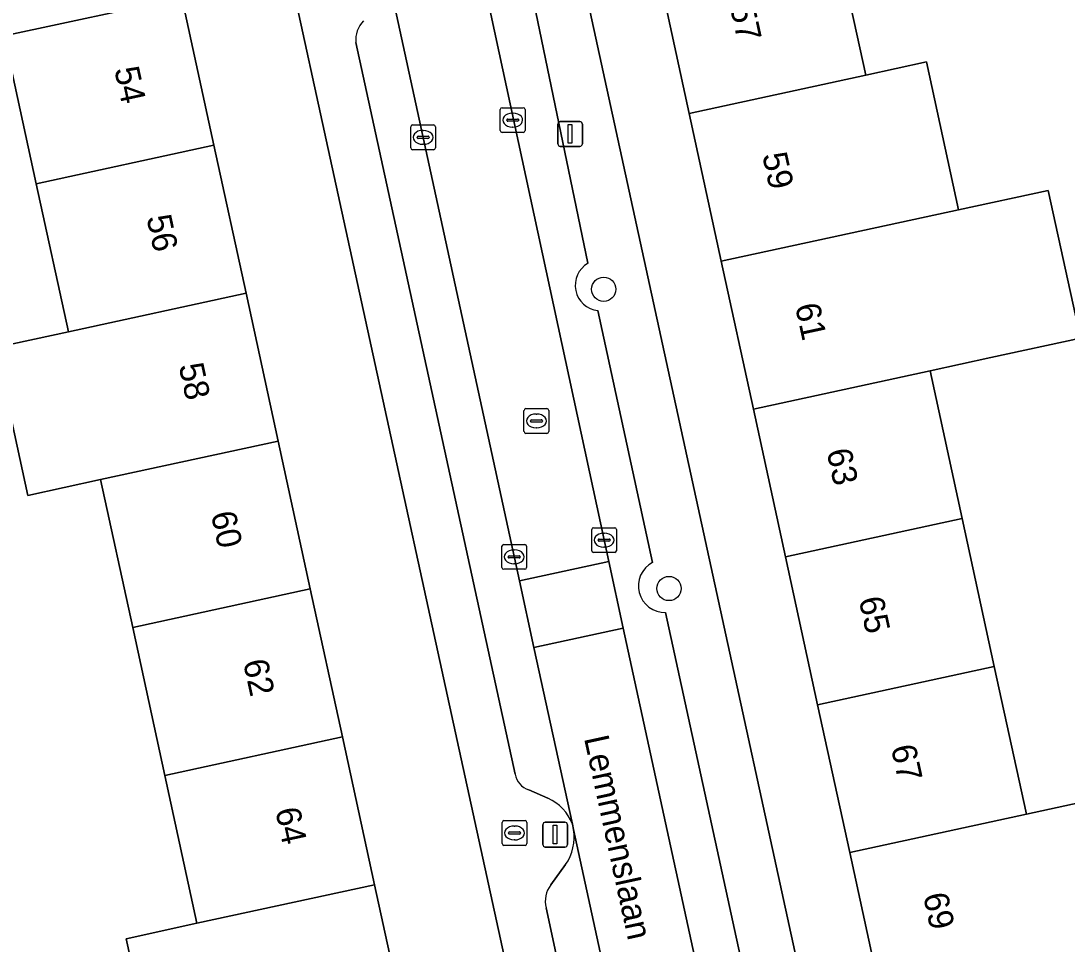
# Model space of a CAD drawing. Extents: x 159053 to 160042, y 380449 to 381423.
# Drawn here: x 159742.82 to 159785.02, y 380935.92 to 380973.17 of the extents above; entities that cross this region are included whole.
import ezdxf

# ---------------------------------------------------------------- set-up
doc = ezdxf.new("R2010")
doc.units = 0
for name, color, linetype in [('IMGEO_Boom', 7, 'Continuous'), ('IMGEO_Brandkraan', 7, 'Continuous'), ('IMGEO_Erf', 7, 'Continuous'), ('IMGEO_Kolk', 7, 'Continuous'), ('IMGEO_Lichtmast', 7, 'Continuous'), ('IMGEO_Openbare_ruimte_label', 7, 'Continuous'), ('IMGEO_Pand', 7, 'Continuous'), ('IMGEO_Pand_nummerreeks', 7, 'Continuous'), ('IMGEO_Parkeervlak_open', 7, 'Continuous'), ('IMGEO_Rijbaan_lokaal_open', 7, 'Continuous'), ('IMGEO_Rioolput', 7, 'Continuous'), ('IMGEO_Voetpad_open', 7, 'Continuous')]:
    doc.layers.add(name, color=color, linetype=linetype)

msp = doc.modelspace()

# ---------------------------------------------------------------- linework, layer by layer
at = {"layer": 'IMGEO_Boom'}
for centre in [(159766.333, 380962.345), (159768.963, 380950.269)]:
    msp.add_circle(centre, 0.489, dxfattribs=at)
at = {"layer": 'IMGEO_Brandkraan'}
for p, q in [((159762.232, 380939.98), (159762.232, 380940.832)), ((159762.307, 380940.906), (159763.159, 380940.906)), ((159762.72, 380940.686), (159762.745, 380940.686)), ((159763.233, 380940.832), (159763.233, 380939.98)), ((159762.491, 380940.4), (159762.491, 380940.412)), ((159762.929, 380940.363), (159762.531, 380940.363)), ((159762.534, 380940.449), (159762.932, 380940.449)), ((159762.975, 380940.412), (159762.975, 380940.4)), ((159763.159, 380939.906), (159762.307, 380939.906)), ((159762.743, 380940.126), (159762.718, 380940.126))]:
    msp.add_line(p, q, dxfattribs=at)
for points in [[(159762.232, 380939.98), (159762.232, 380940.832)], [(159762.307, 380940.906), (159763.159, 380940.906)], [(159763.233, 380940.832), (159763.233, 380939.98)], [(159763.159, 380939.906), (159762.307, 380939.906)]]:
    msp.add_lwpolyline(points, dxfattribs=at)
for centre, radius, start, end in [((159762.309, 380940.83), 0.0765, 91.552, 178.448), ((159762.309, 380940.83), 0.0765, 91.552, 178.448), ((159763.157, 380940.83), 0.0765, 1.552, 88.448), ((159763.157, 380940.83), 0.0765, 1.552, 88.448), ((159762.531, 380940.409), 0.0403, 85.8775, 175.7526), ((159762.528, 380940.399), 0.0366, 178.938, 274.7102), ((159762.932, 380940.406), 0.043, 264.8664, 352.4533), ((159762.936, 380940.411), 0.0386, 1.7309, 96.639), ((159762.309, 380939.982), 0.0765, 181.552, 268.448), ((159762.309, 380939.982), 0.0765, 181.552, 268.448), ((159763.157, 380939.982), 0.0765, 271.552, 358.448), ((159763.157, 380939.982), 0.0765, 271.552, 358.448)]:
    msp.add_arc(centre, radius, start, end, dxfattribs=at)
for centre, major_axis, ratio, start_param, end_param in [((159762.719, 380940.406), (-0.387, 0.002), 0.722429, 4.712389, 7.853982), ((159762.744, 380940.406), (-0.39, 0.002), 0.717154, 1.570796, 4.712389)]:
    msp.add_ellipse(centre, major_axis=major_axis, ratio=ratio, start_param=start_param, end_param=end_param, dxfattribs=at)
at = {"layer": 'IMGEO_Erf'}
for points in [[(159785.495, 380993.356), (159781.478, 380993.043), (159781.269, 380995.733), (159771.689, 380994.987), (159772.75, 380990.101), (159773.017, 380988.874), (159774.312, 380982.91), (159775.607, 380976.947), (159776.903, 380970.982), (159779.357, 380971.514), (159780.65, 380965.55), (159784.267, 380966.335), (159785.561, 380960.371), (159781.944, 380959.586), (159779.494, 380959.055), (159780.79, 380953.09), (159782.085, 380947.126), (159783.38, 380941.164), (159787.094, 380941.969)], [(159773.665, 380951.545), (159772.37, 380957.51), (159771.074, 380963.473), (159769.779, 380969.437), (159768.483, 380975.402), (159767.188, 380981.365), (159765.892, 380987.33), (159764.565, 380993.44), (159761.527, 380992.896), (159763.76, 380982.861), (159780.956, 380903.896)], [(159749.128, 380992.969), (159746.611, 380992.407), (159745.658, 380992.226), (159745.724, 380991.92), (159745.456, 380991.862), (159746.717, 380986.057), (159748.013, 380980.089), (159749.309, 380974.122), (159750.606, 380968.153), (159751.902, 380962.186), (159753.199, 380956.218), (159754.495, 380950.25), (159755.791, 380944.282), (159757.088, 380938.314), (159758.384, 380932.346), (159759.68, 380926.379), (159760.976, 380920.411), (159762.273, 380914.443), (159763.569, 380908.475), (159764.897, 380902.362), (159767.549, 380902.936), (159768.411, 380903.116)], [(159769.108, 380904.305), (159752.372, 380981.031)], [(159747.613, 380933.639), (159747.069, 380936.14), (159749.923, 380936.76), (159748.627, 380942.727), (159747.33, 380948.695), (159746.034, 380954.663), (159743.095, 380954.025), (159741.799, 380959.992), (159744.737, 380960.63), (159743.441, 380966.598), (159742.145, 380972.566)], [(159781.899, 380903.226), (159784.06, 380903.692), (159782.734, 380909.798), (159781.438, 380915.762), (159780.143, 380921.725), (159778.847, 380927.69), (159777.552, 380933.654), (159776.256, 380939.618), (159774.961, 380945.582), (159773.665, 380951.545)]]:
    msp.add_lwpolyline(points, dxfattribs=at)
at = {"layer": 'IMGEO_Kolk'}
for p, q in [((159762.159, 380968.744), (159762.159, 380969.596)), ((159762.234, 380969.67), (159763.086, 380969.67)), ((159762.647, 380969.45), (159762.672, 380969.45)), ((159763.16, 380969.596), (159763.16, 380968.744)), ((159758.619, 380968.973), (159759.471, 380968.973)), ((159762.418, 380969.164), (159762.418, 380969.176)), ((159762.856, 380969.127), (159762.458, 380969.127)), ((159762.461, 380969.213), (159762.859, 380969.213)), ((159762.902, 380969.176), (159762.902, 380969.164)), ((159758.544, 380968.047), (159758.544, 380968.899)), ((159758.846, 380968.516), (159759.244, 380968.516)), ((159759.032, 380968.753), (159759.057, 380968.753)), ((159759.545, 380968.899), (159759.545, 380968.047)), ((159763.086, 380968.67), (159762.234, 380968.67)), ((159762.67, 380968.89), (159762.645, 380968.89)), ((159758.803, 380968.467), (159758.803, 380968.479)), ((159759.241, 380968.43), (159758.843, 380968.43)), ((159759.055, 380968.193), (159759.03, 380968.193)), ((159759.287, 380968.479), (159759.287, 380968.467)), ((159759.471, 380967.973), (159758.619, 380967.973)), ((159765.846, 380951.795), (159765.846, 380952.647)), ((159765.921, 380952.721), (159766.773, 380952.721)), ((159766.334, 380952.501), (159766.359, 380952.501)), ((159766.847, 380952.647), (159766.847, 380951.795)), ((159762.296, 380952.046), (159763.148, 380952.046)), ((159766.105, 380952.215), (159766.105, 380952.227)), ((159766.543, 380952.178), (159766.145, 380952.178)), ((159766.148, 380952.264), (159766.546, 380952.264)), ((159766.589, 380952.227), (159766.589, 380952.215)), ((159762.221, 380951.12), (159762.221, 380951.972)), ((159762.709, 380951.826), (159762.734, 380951.826)), ((159763.222, 380951.972), (159763.222, 380951.12)), ((159766.773, 380951.721), (159765.921, 380951.721)), ((159766.357, 380951.941), (159766.332, 380951.941)), ((159762.48, 380951.54), (159762.48, 380951.552)), ((159762.918, 380951.503), (159762.52, 380951.503)), ((159762.523, 380951.589), (159762.921, 380951.589)), ((159762.732, 380951.266), (159762.707, 380951.266)), ((159762.964, 380951.552), (159762.964, 380951.54)), ((159763.148, 380951.046), (159762.296, 380951.046))]:
    msp.add_line(p, q, dxfattribs=at)
for points in [[(159762.159, 380968.744), (159762.159, 380969.596)], [(159762.234, 380969.67), (159763.086, 380969.67)], [(159763.16, 380969.596), (159763.16, 380968.744)], [(159758.619, 380968.973), (159759.471, 380968.973)], [(159758.544, 380968.047), (159758.544, 380968.899)], [(159759.545, 380968.899), (159759.545, 380968.047)], [(159763.086, 380968.67), (159762.234, 380968.67)], [(159759.471, 380967.973), (159758.619, 380967.973)], [(159765.846, 380951.795), (159765.846, 380952.647)], [(159765.921, 380952.721), (159766.773, 380952.721)], [(159766.847, 380952.647), (159766.847, 380951.795)], [(159762.296, 380952.046), (159763.148, 380952.046)], [(159762.221, 380951.12), (159762.221, 380951.972)], [(159763.222, 380951.972), (159763.222, 380951.12)], [(159766.773, 380951.721), (159765.921, 380951.721)], [(159763.148, 380951.046), (159762.296, 380951.046)]]:
    msp.add_lwpolyline(points, dxfattribs=at)
for centre, radius, start, end in [((159762.236, 380969.594), 0.0765, 91.552, 178.448), ((159762.236, 380969.594), 0.0765, 91.552, 178.448), ((159763.084, 380969.594), 0.0765, 1.552, 88.448), ((159763.084, 380969.594), 0.0765, 1.552, 88.448), ((159758.621, 380968.897), 0.0765, 91.552, 178.448), ((159758.621, 380968.897), 0.0765, 91.552, 178.448), ((159759.469, 380968.897), 0.0765, 1.552, 88.448), ((159759.469, 380968.897), 0.0765, 1.552, 88.448), ((159762.458, 380969.173), 0.0403, 85.8775, 175.7526), ((159762.455, 380969.163), 0.0366, 178.938, 274.7102), ((159762.859, 380969.17), 0.043, 264.8664, 352.4533), ((159762.863, 380969.175), 0.0386, 1.7309, 96.639), ((159758.843, 380968.476), 0.0403, 85.8775, 175.7526), ((159759.248, 380968.478), 0.0386, 1.7309, 96.639), ((159762.236, 380968.746), 0.0765, 181.552, 268.448), ((159762.236, 380968.746), 0.0765, 181.552, 268.448), ((159763.084, 380968.746), 0.0765, 271.552, 358.448), ((159763.084, 380968.746), 0.0765, 271.552, 358.448), ((159758.84, 380968.466), 0.0366, 178.938, 274.7102), ((159759.244, 380968.473), 0.043, 264.8664, 352.4533), ((159758.621, 380968.049), 0.0765, 181.552, 268.448), ((159758.621, 380968.049), 0.0765, 181.552, 268.448), ((159759.469, 380968.049), 0.0765, 271.552, 358.448), ((159759.469, 380968.049), 0.0765, 271.552, 358.448), ((159765.923, 380952.645), 0.0765, 91.552, 178.448), ((159765.923, 380952.645), 0.0765, 91.552, 178.448), ((159766.771, 380952.645), 0.0765, 1.552, 88.448), ((159766.771, 380952.645), 0.0765, 1.552, 88.448), ((159762.298, 380951.97), 0.0765, 91.552, 178.448), ((159762.298, 380951.97), 0.0765, 91.552, 178.448), ((159763.146, 380951.97), 0.0765, 1.552, 88.448), ((159763.146, 380951.97), 0.0765, 1.552, 88.448), ((159766.145, 380952.224), 0.0403, 85.8775, 175.7526), ((159766.142, 380952.214), 0.0366, 178.938, 274.7102), ((159766.546, 380952.221), 0.043, 264.8664, 352.4533), ((159766.55, 380952.226), 0.0386, 1.7309, 96.639), ((159765.923, 380951.797), 0.0765, 181.552, 268.448), ((159765.923, 380951.797), 0.0765, 181.552, 268.448), ((159766.771, 380951.797), 0.0765, 271.552, 358.448), ((159766.771, 380951.797), 0.0765, 271.552, 358.448), ((159762.52, 380951.549), 0.0403, 85.8775, 175.7526), ((159762.517, 380951.539), 0.0366, 178.938, 274.7102), ((159762.921, 380951.546), 0.043, 264.8664, 352.4533), ((159762.925, 380951.551), 0.0386, 1.7309, 96.639), ((159762.298, 380951.122), 0.0765, 181.552, 268.448), ((159762.298, 380951.122), 0.0765, 181.552, 268.448), ((159763.146, 380951.122), 0.0765, 271.552, 358.448), ((159763.146, 380951.122), 0.0765, 271.552, 358.448)]:
    msp.add_arc(centre, radius, start, end, dxfattribs=at)
for centre, major_axis, ratio, start_param, end_param in [((159762.646, 380969.17), (-0.387, 0.002), 0.722429, 4.712389, 7.853982), ((159762.671, 380969.17), (-0.39, 0.002), 0.717154, 1.570796, 4.712389), ((159759.031, 380968.473), (-0.387, 0.002), 0.722429, 4.712389, 7.853982), ((159759.056, 380968.473), (-0.39, 0.002), 0.717154, 1.570796, 4.712389), ((159766.333, 380952.221), (-0.387, 0.002), 0.722429, 4.712389, 7.853982), ((159766.358, 380952.221), (-0.39, 0.002), 0.717154, 1.570796, 4.712389), ((159762.708, 380951.546), (-0.387, 0.002), 0.722429, 4.712389, 7.853982), ((159762.733, 380951.546), (-0.39, 0.002), 0.717154, 1.570796, 4.712389)]:
    msp.add_ellipse(centre, major_axis=major_axis, ratio=ratio, start_param=start_param, end_param=end_param, dxfattribs=at)
at = {"layer": 'IMGEO_Lichtmast'}
for p, q in [((159764.481, 380968.21), (159764.481, 380969.01)), ((159764.481, 380969.01), (159764.481, 380968.21)), ((159764.581, 380969.11), (159765.371, 380969.11)), ((159765.371, 380969.11), (159764.581, 380969.11)), ((159765.471, 380969.01), (159765.471, 380968.21)), ((159765.471, 380968.21), (159765.471, 380969.01)), ((159765.371, 380968.11), (159764.581, 380968.11)), ((159764.581, 380968.11), (159765.371, 380968.11)), ((159763.876, 380939.939), (159763.876, 380940.739)), ((159763.876, 380940.739), (159763.876, 380939.939)), ((159763.976, 380940.839), (159764.766, 380940.839)), ((159764.766, 380940.839), (159763.976, 380940.839)), ((159764.866, 380940.739), (159764.866, 380939.939)), ((159764.866, 380939.939), (159764.866, 380940.739)), ((159764.766, 380939.839), (159763.976, 380939.839)), ((159763.976, 380939.839), (159764.766, 380939.839))]:
    msp.add_line(p, q, dxfattribs=at)
for points in [[(159764.901, 380968.985), (159765.051, 380968.985), (159765.051, 380968.235), (159764.901, 380968.235), (159764.901, 380968.985)], [(159764.296, 380940.714), (159764.446, 380940.714), (159764.446, 380939.964), (159764.296, 380939.964), (159764.296, 380940.714)]]:
    msp.add_lwpolyline(points, dxfattribs=at)
for centre, start, end in [((159764.581, 380969.01), 90, 180), ((159764.581, 380969.01), 90, 180), ((159765.371, 380969.01), 0, 90), ((159765.371, 380969.01), 360, 90), ((159764.581, 380968.21), 180, 270), ((159764.581, 380968.21), 180, 270), ((159765.371, 380968.21), 270, 0), ((159765.371, 380968.21), 270, 0), ((159763.976, 380940.739), 90, 180), ((159763.976, 380940.739), 90, 180), ((159764.766, 380940.739), 0, 90), ((159764.766, 380940.739), 360, 90), ((159763.976, 380939.939), 180, 270), ((159763.976, 380939.939), 180, 270), ((159764.766, 380939.939), 270, 0), ((159764.766, 380939.939), 270, 0)]:
    msp.add_arc(centre, 0.1, start, end, dxfattribs=at)
at = {"layer": 'IMGEO_Pand'}
for points in [[(159748.013, 380980.089), (159740.848, 380978.534), (159738.607, 380978.048), (159739.902, 380972.079), (159742.145, 380972.566), (159749.309, 380974.122)], [(159775.607, 380976.947), (159768.483, 380975.402), (159769.779, 380969.437), (159776.903, 380970.982)], [(159750.606, 380968.153), (159749.309, 380974.122), (159742.145, 380972.566), (159743.441, 380966.598)], [(159776.903, 380970.982), (159769.779, 380969.437), (159771.074, 380963.473), (159780.65, 380965.55), (159779.357, 380971.514)], [(159750.606, 380968.153), (159743.441, 380966.598), (159744.737, 380960.63), (159751.902, 380962.186)], [(159780.65, 380965.55), (159771.074, 380963.473), (159772.37, 380957.51), (159779.494, 380959.055), (159781.944, 380959.586), (159785.561, 380960.371), (159784.267, 380966.335)], [(159751.902, 380962.186), (159744.737, 380960.63), (159741.799, 380959.992), (159743.095, 380954.025), (159746.034, 380954.663), (159753.199, 380956.218)], [(159772.37, 380957.51), (159773.665, 380951.545), (159780.79, 380953.09), (159779.494, 380959.055)], [(159754.495, 380950.25), (159753.199, 380956.218), (159746.034, 380954.663), (159747.33, 380948.695)], [(159782.085, 380947.126), (159780.79, 380953.09), (159773.665, 380951.545), (159774.961, 380945.582)], [(159754.495, 380950.25), (159747.33, 380948.695), (159748.627, 380942.727), (159755.791, 380944.282)], [(159782.085, 380947.126), (159774.961, 380945.582), (159776.256, 380939.618), (159783.38, 380941.164)], [(159748.627, 380942.727), (159749.923, 380936.76), (159757.088, 380938.314), (159755.791, 380944.282)], [(159776.256, 380939.618), (159777.552, 380933.654), (159784.676, 380935.199), (159790.506, 380936.463), (159790.832, 380936.537), (159790.377, 380938.63), (159787.933, 380938.1), (159787.094, 380941.969), (159783.38, 380941.164)], [(159748.367, 380930.172), (159758.384, 380932.346), (159757.088, 380938.314), (159749.923, 380936.76), (159747.069, 380936.14), (159747.613, 380933.639)]]:
    msp.add_lwpolyline(points, close=True, dxfattribs=at)
at = {"layer": 'IMGEO_Parkeervlak_open'}
for points in [[(159758.133, 380990.369), (159766.534, 380951.359), (159767.118, 380948.672), (159775.62, 380909.586), (159776.205, 380906.899), (159781.128, 380884.266)], [(159765.066, 380940.761), (159763.518, 380947.889), (159762.934, 380950.576), (159757.498, 380975.602)], [(159765.697, 380963.391), (159763.599, 380973.525)], [(159756.336, 380972.296), (159762.76, 380942.78)], [(159768.3, 380951.32), (159766.093, 380961.484)], [(159772.335, 380933.177), (159768.828, 380949.306)], [(159763.304, 380942.144), (159764.078, 380941.805)], [(159775.998, 380890.436), (159772.592, 380906.114), (159772.009, 380908.801), (159765.113, 380940.546)], [(159764.792, 380939.127), (159764.197, 380938.309)], [(159764.005, 380937.382), (159773.696, 380892.245)]]:
    msp.add_lwpolyline(points, dxfattribs=at)
for centre, radius, start, end in [((159757.373, 380972.423), 1.045, 134.3306, 187.0019), ((159766.203, 380962.501), 1.023, 119.6274, 263.8348), ((159768.798, 380950.374), 1.069, 117.7558, 271.6249), ((159763.564, 380942.917), 0.815, 189.6499, 251.4339), ((159763.351, 380940.127), 1.829, 20.2806, 66.5621), ((159763.192, 380940.235), 1.946, 325.3043, 9.2023), ((159765.062, 380937.646), 1.09, 142.5561, 194.0406)]:
    msp.add_arc(centre, radius, start, end, dxfattribs=at)
at = {"layer": 'IMGEO_Rijbaan_lokaal_open'}
for points in [[(159762.934, 380950.576), (159766.534, 380951.359), (159758.133, 380990.369), (159754.474, 380989.713), (159757.498, 380975.602)], [(159767.118, 380948.672), (159766.534, 380951.359), (159762.934, 380950.576), (159763.518, 380947.889)], [(159765.113, 380940.546), (159772.009, 380908.801), (159775.62, 380909.586), (159767.118, 380948.672), (159763.518, 380947.889), (159765.066, 380940.761)]]:
    msp.add_lwpolyline(points, close=True, dxfattribs=at)
at = {"layer": 'IMGEO_Rioolput'}
for p, q in [((159763.19, 380957.53), (159764.042, 380957.53)), ((159763.115, 380956.604), (159763.115, 380957.456)), ((159763.603, 380957.31), (159763.628, 380957.31)), ((159764.116, 380957.456), (159764.116, 380956.604)), ((159763.374, 380957.024), (159763.374, 380957.036)), ((159763.812, 380956.987), (159763.414, 380956.987)), ((159763.417, 380957.073), (159763.815, 380957.073)), ((159763.626, 380956.75), (159763.601, 380956.75)), ((159763.858, 380957.036), (159763.858, 380957.024)), ((159764.042, 380956.53), (159763.19, 380956.53))]:
    msp.add_line(p, q, dxfattribs=at)
for points in [[(159763.19, 380957.53), (159764.042, 380957.53)], [(159763.115, 380956.604), (159763.115, 380957.456)], [(159764.116, 380957.456), (159764.116, 380956.604)], [(159764.042, 380956.53), (159763.19, 380956.53)]]:
    msp.add_lwpolyline(points, dxfattribs=at)
for centre, radius, start, end in [((159763.192, 380957.454), 0.0765, 91.552, 178.448), ((159763.192, 380957.454), 0.0765, 91.552, 178.448), ((159764.04, 380957.454), 0.0765, 1.552, 88.448), ((159764.04, 380957.454), 0.0765, 1.552, 88.448), ((159763.414, 380957.033), 0.0403, 85.8775, 175.7526), ((159763.411, 380957.023), 0.0366, 178.938, 274.7102), ((159763.815, 380957.03), 0.043, 264.8664, 352.4533), ((159763.819, 380957.035), 0.0386, 1.7309, 96.639), ((159763.192, 380956.606), 0.0765, 181.552, 268.448), ((159763.192, 380956.606), 0.0765, 181.552, 268.448), ((159764.04, 380956.606), 0.0765, 271.552, 358.448), ((159764.04, 380956.606), 0.0765, 271.552, 358.448)]:
    msp.add_arc(centre, radius, start, end, dxfattribs=at)
for centre, major_axis, ratio, start_param, end_param in [((159763.602, 380957.03), (-0.387, 0.002), 0.722429, 4.712389, 7.853982), ((159763.627, 380957.03), (-0.39, 0.002), 0.717154, 1.570796, 4.712389)]:
    msp.add_ellipse(centre, major_axis=major_axis, ratio=ratio, start_param=start_param, end_param=end_param, dxfattribs=at)
at = {"layer": 'IMGEO_Voetpad_open'}
for points in [[(159749.854, 380992.523), (159752.372, 380981.031), (159769.108, 380904.305)], [(159780.956, 380903.896), (159763.76, 380982.861)], [(159763.599, 380973.525), (159765.697, 380963.391)], [(159762.76, 380942.78), (159756.336, 380972.296)], [(159766.093, 380961.484), (159768.3, 380951.32)], [(159768.828, 380949.306), (159772.335, 380933.177)], [(159764.078, 380941.805), (159763.304, 380942.144)], [(159765.113, 380940.546), (159765.066, 380940.761)], [(159764.197, 380938.309), (159764.792, 380939.127)], [(159773.696, 380892.245), (159764.005, 380937.382)]]:
    msp.add_lwpolyline(points, dxfattribs=at)
for centre, radius, start, end in [((159757.373, 380972.423), 1.045, 134.3306, 187.0019), ((159766.203, 380962.501), 1.023, 119.6274, 263.8348), ((159768.798, 380950.374), 1.069, 117.7558, 271.6249), ((159763.564, 380942.917), 0.815, 189.6499, 251.4339), ((159763.351, 380940.127), 1.829, 20.2806, 66.5621), ((159763.192, 380940.235), 1.946, 325.3043, 9.2023), ((159765.062, 380937.646), 1.09, 142.5561, 194.0406)]:
    msp.add_arc(centre, radius, start, end, dxfattribs=at)

# ---------------------------------------------------------------- texts
at = {"layer": 'IMGEO_Openbare_ruimte_label'}
msp.add_text('Lemmenslaan', height=1, rotation=282.2989, dxfattribs=at).set_placement((159765.532, 380944.234))
at = {"layer": 'IMGEO_Pand_nummerreeks'}
for s, rotation, p in [('57', 282.2554, (159771.423, 380973.736)), ('54', 282.2553, (159746.582, 380971.222)), ('59', 282.2554, (159772.721, 380967.762)), ('56', 282.2553, (159747.881, 380965.244)), ('61', 282.2554, (159774.044, 380961.678)), ('58', 282.2553, (159749.181, 380959.262)), ('63', 282.2554, (159775.317, 380955.814)), ('60', 282.2553, (159750.479, 380953.284)), ('65', 282.2554, (159776.614, 380949.839)), ('62', 282.2553, (159751.777, 380947.312)), ('67', 282.2554, (159777.912, 380943.865)), ('64', 282.2553, (159753.075, 380941.331)), ('69', 282.2554, (159779.21, 380937.891))]:
    msp.add_text(s, height=1, rotation=rotation, dxfattribs=at).set_placement(p)

doc.saveas('drawing.dxf')
